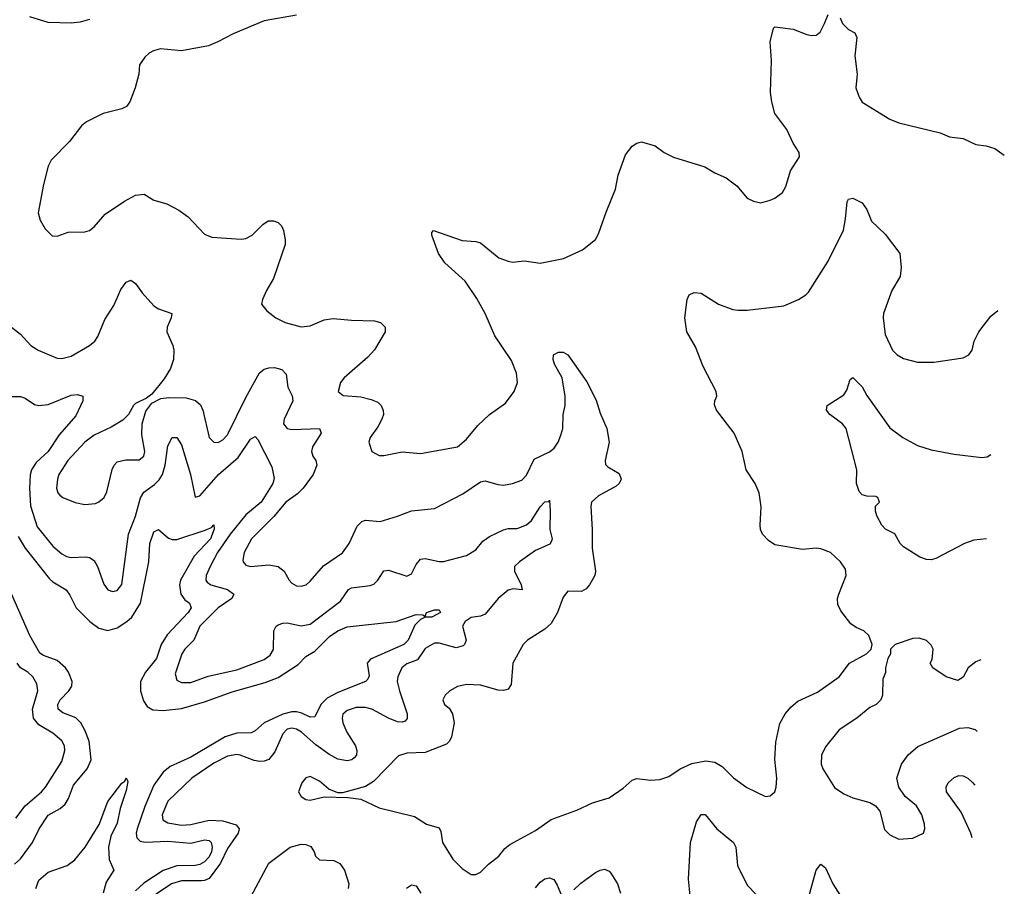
# Model space of a CAD drawing. Header units: inches. Extents: x 1843162 to 1959474, y 907081 to 1016326.
# Tile 666 of 684: x 1954466 to 1958748, y 995660 to 999427. Entities that reach past the tile are written whole.
import ezdxf

# ---------------------------------------------------------------- set-up
doc = ezdxf.new("R2010")
doc.units = ezdxf.units.IN
doc.header["$MEASUREMENT"] = 0
doc.layers.add('B9959', color=7, linetype='Continuous')

msp = doc.modelspace()

# ---------------------------------------------------------------- linework, layer by layer
at = {"layer": 'B9959', "color": 5}
for points, elevation in [([(1954770, 999428.2), (1954730, 999415.4), (1954690, 999412.2), (1954590, 999414.5), (1954510, 999438.6)], 560), ([(1955670, 999446.9), (1955530, 999422.4), (1955394.3, 999365.7), (1955328, 999330), (1955286.8, 999313.2), (1955170, 999291.3), (1955079.3, 999300.7), (1955048.2, 999291.8), (1955030, 999281.2), (1955010, 999264), (1954987.3, 999230), (1954984, 999190), (1954968, 999130), (1954944.9, 999070), (1954930.6, 999050), (1954910, 999039.6), (1954830, 999019.1), (1954756.9, 998983.1), (1954735.3, 998964.7), (1954682.9, 998897.1), (1954603.4, 998816.6), (1954590.4, 998789.6), (1954570.4, 998710), (1954547.1, 998587.1), (1954555.3, 998555.3), (1954576.9, 998516.9), (1954607.5, 998487.5), (1954630, 998486), (1954677.2, 998502.8), (1954750, 998504.9), (1954770, 998511), (1954790, 998526.8), (1954838.6, 998581.4), (1954921.6, 998638.4), (1954970, 998663.5), (1955008.1, 998668.1), (1955050, 998641.6), (1955106.2, 998626.2), (1955158.4, 998598.4), (1955199.3, 998570), (1955270, 998494), (1955302, 998482), (1955430, 998472.4), (1955450, 998475.8), (1955478, 998490), (1955523.3, 998536.7), (1955547.5, 998552.5), (1955570, 998552.7), (1955590, 998545.5), (1955605.5, 998530), (1955614, 998510), (1955621.3, 998470), (1955620.3, 998450), (1955570, 998301.2), (1955539.3, 998250), (1955522.8, 998210), (1955518, 998190), (1955540.7, 998160.7), (1955580.7, 998130), (1955620.7, 998110), (1955690, 998091.4), (1955730, 998095.9), (1955790, 998121.5), (1955830, 998128.5), (1955910, 998120.2), (1956010, 998118), (1956034.8, 998110), (1956056.3, 998090), (1956055.5, 998070), (1956010, 997992), (1955980, 997960), (1955878, 997870), (1955861.6, 997850), (1955850.8, 997810.8), (1955872.5, 997792.5), (1955950, 997787), (1955995.4, 997775.4), (1956023.4, 997763.4), (1956037.6, 997750), (1956047.6, 997727.6), (1956047.8, 997710), (1956041.3, 997690), (1956023.8, 997656.2), (1955990.3, 997610), (1955984.9, 997590), (1955997.3, 997550), (1956030, 997532.7), (1956050, 997532.4), (1956130, 997548.5), (1956210, 997540.3), (1956370, 997570.3), (1956410, 997603.7), (1956458, 997662), (1956510, 997710.7), (1956579.5, 997760.5), (1956616.2, 997810), (1956631.8, 997850), (1956626.3, 997890), (1956604.9, 997944.9), (1956532.2, 998052.2), (1956490, 998149.6), (1956454.8, 998214.8), (1956403, 998290), (1956315.6, 998370), (1956287, 998410), (1956258, 998490), (1956258, 998502), (1956266, 998510), (1956390, 998466.9), (1956450, 998463.1), (1956470, 998456.4), (1956550, 998392.2), (1956590, 998376.4), (1956610, 998373.4), (1956661.5, 998378.5), (1956730, 998368), (1956831.9, 998388.1), (1956913.4, 998426.6), (1956970, 998471.3), (1956984.1, 998495.9), (1957016.2, 998590), (1957058, 998690), (1957068.5, 998751.5), (1957101.4, 998838.6), (1957130, 998876.3), (1957150, 998890.6), (1957170, 998896.3), (1957230, 998878.4), (1957269.2, 998849.2), (1957310, 998828.9), (1957446.5, 998786.5), (1957490, 998760.5), (1957538.8, 998738.8), (1957584.9, 998704.9), (1957630, 998651.3), (1957658, 998638), (1957690, 998630.8), (1957730, 998642), (1957750, 998650.7), (1957783.9, 998676.1), (1957798.5, 998701.5), (1957818.9, 998770), (1957858, 998830), (1957856, 998850), (1957829.3, 998890), (1957802.7, 998950), (1957750, 999019), (1957737.6, 999070), (1957731.8, 999110), (1957735.1, 999250), (1957729.3, 999330), (1957744, 999390), (1957750, 999396), (1957830, 999386), (1957890, 999362), (1957910, 999357.3), (1957930, 999358.8), (1957946.8, 999373.2), (1957966, 999410), (1957982.7, 999450)], 580), ([(1958034.2, 999434.2), (1958044.9, 999410), (1958070, 999384), (1958098, 999370), (1958106.8, 999350), (1958098.7, 999270), (1958108.5, 999190), (1958103, 999130), (1958117.1, 999090), (1958130, 999068), (1958250, 998994.9), (1958290, 998978), (1958470, 998934.4), (1958510, 998918), (1958570, 998910.8), (1958624.9, 998884.9), (1958670, 998879.1), (1958706.9, 998866.9), (1958748.2, 998838.3)], 580), ([(1954430, 998090.7), (1954470, 998060.4), (1954514.3, 998010), (1954546.4, 997990), (1954630, 997954.9), (1954650, 997953.4), (1954690, 997964), (1954770, 998010.2), (1954793.8, 998030), (1954806.5, 998050), (1954836.9, 998123.1), (1954875.1, 998184.9), (1954906.5, 998253.5), (1954930, 998286), (1954950, 998294.9), (1954970, 998279.3), (1954999, 998239), (1955050, 998183.2), (1955070, 998170.2), (1955127.7, 998150), (1955124.9, 998130), (1955108.1, 998090), (1955106.9, 998070), (1955132.5, 998010), (1955137.1, 997990), (1955135.5, 997950), (1955122.3, 997910), (1955094.6, 997865.4), (1955040.5, 997799.5), (1955018.5, 997781.5), (1954970, 997758.4), (1954961.6, 997750), (1954939.3, 997710), (1954914.8, 997685.2), (1954864.8, 997655.2), (1954790, 997620.8), (1954750, 997590.7), (1954675, 997510), (1954636.9, 997450), (1954630.2, 997430), (1954627.1, 997390), (1954631.8, 997370), (1954640.2, 997360.2), (1954653.4, 997350), (1954707.4, 997327.4), (1954750, 997319.1), (1954795.7, 997324.3), (1954810, 997330.3), (1954833.5, 997350), (1954845.5, 997374.5), (1954869, 997471), (1954876.8, 997490), (1954890, 997504.9), (1954927.2, 997512.8), (1954986, 997514), (1955006, 997530), (1955010.4, 997550), (1954997.2, 997622.8), (1954998.5, 997670), (1955014.6, 997725.4), (1955040.8, 997759.2), (1955080.6, 997779.4), (1955115.4, 997784.6), (1955190, 997783.5), (1955231, 997771), (1955252.3, 997752.3), (1955263.2, 997730), (1955290, 997610.5), (1955310, 997590.3), (1955330, 997589.2), (1955350, 997599.7), (1955370, 997622.3), (1955450, 997783.9), (1955508.9, 997891.1), (1955530, 997907.3), (1955550, 997913.5), (1955574.2, 997914.2), (1955606, 997906), (1955625.4, 997885.4), (1955631.7, 997830), (1955651.7, 997791.7), (1955654.5, 997770), (1955615.8, 997690), (1955614.2, 997670), (1955630.1, 997650.1), (1955650, 997645.6), (1955770.6, 997650), (1955777.8, 997630), (1955740.2, 997570), (1955734.7, 997550), (1955741.3, 997530), (1955754.7, 997510), (1955758.5, 997490), (1955741.9, 997450), (1955699.5, 997390), (1955674.2, 997365.8), (1955624.3, 997330), (1955572.2, 997267.8), (1955474.8, 997170), (1955442.9, 997110), (1955437, 997077), (1955437.6, 997070), (1955450, 997054.9), (1955470, 997050.3), (1955550, 997057.3), (1955590, 997050.3), (1955617, 997030), (1955638.7, 996990), (1955650, 996977.6), (1955670, 996965.5), (1955690, 996964.4), (1955711.6, 996970), (1955730, 996985.3), (1955787.9, 997052.1), (1955870, 997109), (1955898.9, 997150), (1955934.5, 997225.5), (1955954.1, 997245.9), (1955970, 997251.3), (1956034, 997246), (1956110, 997268), (1956170, 997291.3), (1956270, 997301.5), (1956394, 997366), (1956470, 997417.6), (1956490, 997422), (1956545.6, 997405.6), (1956570, 997403.2), (1956609.2, 997410), (1956650, 997425.3), (1956670, 997447.2), (1956704.3, 997515.7), (1956770, 997548.8), (1956790, 997563.8), (1956807.9, 997590), (1956819.9, 997620.1), (1956828.4, 997650), (1956829.9, 997710), (1956838.4, 997750), (1956839.2, 997790), (1956825, 997870), (1956792.7, 997930), (1956786.3, 997950), (1956787.1, 997970), (1956810, 997982), (1956830, 997981.6), (1956850, 997970.5), (1956932.7, 997852.7), (1956972.9, 997772.8), (1956990, 997716.3), (1957019, 997650), (1957030.3, 997590), (1957011.8, 997510), (1957013.8, 997493.8), (1957023.6, 997483.6), (1957073.8, 997453.8), (1957081.6, 997430), (1957072.7, 997410), (1957060.5, 997399.5), (1956982.8, 997357.2), (1956953.4, 997330), (1956950.5, 997310), (1956956.5, 997210), (1956955.3, 997130), (1956970.2, 997029.8), (1956967.4, 997010), (1956944.4, 996970), (1956930, 996952.6), (1956910, 996941.7), (1956850, 996942), (1956830, 996916), (1956804.7, 996850), (1956777.4, 996802.6), (1956750, 996778), (1956675.3, 996730), (1956656.5, 996710), (1956610.2, 996630), (1956603.1, 996536.9), (1956590, 996516.2), (1956570, 996511.1), (1956547.8, 996512.2), (1956470, 996533.8), (1956410, 996537.4), (1956370, 996528.4), (1956337.1, 996510), (1956316.4, 996490), (1956306, 996470), (1956314.4, 996450), (1956333.4, 996433.4), (1956348.2, 996410), (1956356.1, 996370), (1956344.5, 996310), (1956334.9, 996290), (1956322.6, 996277.4), (1956230, 996241.1), (1956150, 996238.9), (1956113.1, 996226.9), (1956004.7, 996115.3), (1955970, 996092.8), (1955870, 996066), (1955850, 996066), (1955810, 996082), (1955770, 996116.2), (1955730, 996136.3), (1955710, 996131.6), (1955692.7, 996110), (1955679.1, 996070), (1955691, 996050), (1955710, 996037.3), (1955730, 996034), (1955790, 996048), (1955894, 996046), (1955950, 996039.1), (1956030, 996001.1), (1956182.6, 995962.6), (1956236, 995930), (1956290, 995913.4), (1956298.3, 995898.3), (1956304.4, 995850), (1956350, 995778), (1956390, 995736.3), (1956430, 995710.7), (1956450, 995710.6), (1956470, 995720.5), (1956504.7, 995755.2), (1956549.4, 995790), (1956576.3, 995823.7), (1956598, 995842), (1956710, 995902.6), (1956778, 995950), (1956889.3, 995990), (1956957.5, 996022.5), (1957030, 996043.8), (1957090, 996086), (1957130, 996120.5), (1957150, 996128), (1957210, 996120.5), (1957250, 996124.4), (1957290, 996136.3), (1957339.3, 996170), (1957390, 996194), (1957450, 996205.4), (1957490, 996199.7), (1957520.6, 996180.6), (1957570, 996130.5), (1957628.7, 996088.7), (1957710, 996050.6), (1957730, 996053.4), (1957749.6, 996070.4), (1957756.3, 996090), (1957758.3, 996130), (1957749.6, 996210.4), (1957754.5, 996285.5), (1957772.7, 996367.3), (1957795.1, 996410), (1957820.6, 996439.4), (1957850, 996463.8), (1957935.8, 996504.2), (1958029.5, 996570.5), (1958075.3, 996630), (1958149.3, 996670.7), (1958169.3, 996690.7), (1958174, 996710), (1958159.5, 996750), (1958137, 996770), (1958104.4, 996784.4), (1958080.7, 996800.7), (1958037.3, 996857.3), (1958024.5, 996884.5), (1958023.5, 996910), (1958028.4, 996930), (1958060.7, 997010), (1958058, 997038), (1958036, 997070), (1957992, 997110), (1957950, 997126), (1957930, 997129.6), (1957870, 997123.6), (1957750, 997143.6), (1957722.2, 997162.2), (1957696.2, 997190), (1957688, 997210), (1957686.3, 997230), (1957691.5, 997308.5), (1957682.6, 997370), (1957664.4, 997410), (1957626.2, 997470), (1957608.3, 997550), (1957574, 997630), (1957496, 997730), (1957488.1, 997751.9), (1957489.6, 997770.4), (1957498, 997790), (1957495.6, 997810), (1957438.7, 997918.7), (1957404.9, 998004.9), (1957367.6, 998070), (1957358.7, 998130), (1957369.3, 998210), (1957377.2, 998230), (1957398.9, 998241.1), (1957430, 998237.6), (1957506, 998190), (1957567.1, 998167.1), (1957590, 998163.8), (1957630, 998163.8), (1957790, 998183.1), (1957853.2, 998210), (1957885.2, 998230), (1957897.1, 998242.9), (1957982.7, 998377.3), (1958048.2, 998511.8), (1958058.3, 998561.7), (1958064.6, 998635.4), (1958070, 998646.8), (1958090, 998650.5), (1958130.5, 998630), (1958150, 998601), (1958170.4, 998550.4), (1958230, 998494.8), (1958294, 998410), (1958299.3, 998350), (1958294.9, 998310), (1958259.5, 998250), (1958223.5, 998150), (1958220.7, 998130), (1958230, 998058.8), (1958262.6, 997990), (1958282.4, 997970), (1958310, 997954), (1958370, 997938), (1958442, 997938), (1958570, 997957.3), (1958594, 997970), (1958609, 997990), (1958617.2, 998030), (1958637.2, 998070), (1958690, 998138), (1958719.5, 998162.4)], 560), ([(1958671.3, 997169.5), (1958615.5, 997164.5), (1958575.5, 997150), (1958450, 997084), (1958430, 997078.3), (1958410, 997079.7), (1958380.9, 997090), (1958310, 997135.1), (1958295.1, 997150), (1958271.8, 997191.8), (1958231.9, 997211.9), (1958216, 997230), (1958194, 997270), (1958188, 997290), (1958188.4, 997311.6), (1958206, 997330), (1958198, 997350), (1958190, 997354), (1958150, 997355.3), (1958130, 997362), (1958116.5, 997376.5), (1958106, 997410), (1958107.3, 997470), (1958060.9, 997650), (1958045.1, 997670), (1957989.6, 997710), (1957975.1, 997730), (1957978.4, 997750), (1958050, 997796.3), (1958063.5, 997816.5), (1958077.2, 997862.8), (1958090, 997870.7), (1958130, 997830.4), (1958150, 997793), (1958250, 997652.4), (1958307, 997610), (1958370, 997576.3), (1958430, 997556.2), (1958530, 997537.6), (1958650, 997523.2), (1958673.5, 997526.5), (1958689.1, 997536.5)], 540), ([(1954370, 997789.1), (1954470, 997789.1), (1954490, 997781.1), (1954530, 997753.4), (1954550, 997749.1), (1954590, 997754), (1954690, 997794.3), (1954717, 997797), (1954741, 997790), (1954740.5, 997770), (1954710, 997705.1), (1954637.8, 997622.2), (1954589.5, 997550), (1954538.6, 997501.4), (1954518, 997470), (1954512.4, 997447.6), (1954509.3, 997390.7), (1954513.3, 997313.3), (1954542.5, 997222.5), (1954610, 997138.6), (1954650, 997104.5), (1954670, 997093.8), (1954690, 997089.4), (1954752, 997092), (1954770, 997088.2), (1954790, 997075.3), (1954805, 997050), (1954832.7, 996972.7), (1954850, 996948.2), (1954870, 996940.4), (1954890, 996944.9), (1954910, 996971), (1954940.2, 997190), (1954970, 997268.4), (1954991.3, 997348.7), (1955006.5, 997373.5), (1955053.1, 997406.9), (1955072.8, 997427.2), (1955086.7, 997450), (1955098.7, 997490), (1955110, 997574), (1955129, 997611), (1955150, 997610.4), (1955170, 997579.1), (1955209.5, 997450), (1955230, 997350.7), (1955250, 997356.5), (1955330.6, 997450), (1955416.7, 997523.3), (1955470, 997604), (1955490, 997615.3), (1955501.6, 997601.6), (1955563.5, 997483.5), (1955572.5, 997432.5), (1955567.7, 997410), (1955515.8, 997330), (1955450, 997274.6), (1955381.2, 997190), (1955326.8, 997110), (1955294.1, 997050), (1955277.8, 997010), (1955275.2, 996990), (1955281.4, 996981.4), (1955297, 996970), (1955370.3, 996950), (1955397.2, 996930), (1955389.1, 996910), (1955330, 996870.4), (1955250.1, 996790), (1955224.3, 996730), (1955183.8, 996690), (1955171, 996670), (1955143, 996583), (1955150, 996556.3), (1955170, 996544.9), (1955210, 996545.8), (1955286.4, 996573.6), (1955410, 996601), (1955530, 996644.8), (1955555.7, 996664.3), (1955570, 996688.5), (1955572, 996770), (1955581.1, 996790), (1955590, 996796.9), (1955610, 996803.8), (1955630, 996804.6), (1955690, 996791.8), (1955730, 996798.6), (1955861.5, 996898.5), (1955896.9, 996950), (1955910, 996956.8), (1955990, 996967.3), (1956006.4, 996973.6), (1956023.5, 996990), (1956050, 997031.6), (1956070, 997033.4), (1956150, 997008.2), (1956170, 997018), (1956190, 997058.4), (1956210, 997082), (1956230, 997084.6), (1956290, 997071.3), (1956310, 997072.2), (1956410, 997096.9), (1956450, 997122.4), (1956480.8, 997159.2), (1956510, 997180.2), (1956570, 997209.2), (1956590, 997215.2), (1956630, 997215), (1956670, 997231.1), (1956691.6, 997250), (1956730, 997309.2), (1956750, 997331.6), (1956767.3, 997332.7), (1956770, 997338), (1956773.6, 997290), (1956771.2, 997210), (1956781.5, 997170), (1956779.6, 997160.4), (1956772.5, 997147.5), (1956710, 997119), (1956640.1, 997070), (1956618.7, 997050), (1956617.9, 997030), (1956647.8, 996970), (1956651, 996949), (1956613, 996953), (1956590, 996946.6), (1956546.6, 996910), (1956490, 996842.9), (1956470, 996833.4), (1956430, 996828.2), (1956403.2, 996810), (1956392.2, 996790), (1956407.6, 996730), (1956400.3, 996710), (1956394.5, 996705.5), (1956364, 996696), (1956290, 996717.2), (1956270, 996715.9), (1956230, 996694), (1956196.1, 996643.9), (1956150, 996626.3), (1956128.4, 996610), (1956110.1, 996570), (1956108.5, 996550), (1956117.5, 996510), (1956151.2, 996410), (1956151.4, 996388.6), (1956142.6, 996377.4), (1956130, 996372.5), (1956110, 996374.7), (1956070, 996390.4), (1955997.6, 996430), (1955970, 996437.3), (1955930, 996437), (1955890, 996424.1), (1955872, 996408), (1955868.1, 996390), (1955871.9, 996370), (1955889.7, 996329.7), (1955927.2, 996270), (1955933.1, 996250), (1955931, 996230), (1955921.6, 996218.4), (1955911, 996209), (1955890, 996205.6), (1955850, 996212.2), (1955810, 996233.6), (1955754.9, 996274.9), (1955692.5, 996330), (1955670, 996343), (1955650, 996347.6), (1955630, 996342.2), (1955610, 996322.6), (1955576.2, 996243.8), (1955549.5, 996210.5), (1955530, 996202.9), (1955510, 996201.7), (1955486.3, 996206.3), (1955425.2, 996230), (1955410, 996232.5), (1955370, 996224.9), (1955310, 996194.3), (1955215.6, 996130), (1955110.2, 996030), (1955086, 995970), (1955089.1, 995949.1), (1955110, 995934.8), (1955170, 995924.7), (1955210, 995928.8), (1955290, 995947.6), (1955350, 995944.7), (1955407.5, 995927.5), (1955420.4, 995910), (1955416.9, 995890), (1955370, 995823.4), (1955339.1, 995760.9), (1955290, 995694.2), (1955270, 995684.3), (1955257, 995683), (1955170, 995683.7), (1955126.5, 995670), (1954996.8, 995583.2)], 540), ([(1954459.9, 997179.9), (1954490, 997129.3), (1954596.4, 996996.4), (1954610, 996983.2), (1954668.4, 996948.4), (1954684.9, 996924.9), (1954711.5, 996870), (1954771.6, 996810), (1954810, 996781.3), (1954850, 996771.8), (1954890, 996783.1), (1954931.8, 996810), (1954953.8, 996830), (1954992.3, 996890), (1955028, 997070), (1955032, 997150), (1955050, 997200.3), (1955070, 997210.3), (1955113.2, 997173.2), (1955130, 997167.2), (1955150, 997167.4), (1955272.3, 997207.7), (1955300.2, 997219.8), (1955310, 997230.4), (1955312.1, 997212), (1955296.1, 997170), (1955224.8, 997095.2), (1955166.2, 996990), (1955161.4, 996970), (1955167.4, 996930), (1955184.7, 996904.7), (1955204.5, 996890), (1955212.1, 996870), (1955198.8, 996850), (1955107.3, 996752.7), (1955082.2, 996710), (1955061.8, 996650), (1955013.1, 996590), (1954991.3, 996550), (1954991.7, 996510), (1955005.3, 996465.3), (1955021.1, 996441.1), (1955046, 996426), (1955090, 996423.3), (1955170, 996432.4), (1955270, 996462), (1955390, 996505.3), (1955534.2, 996545.7), (1955590, 996566.9), (1955676.8, 996623.2), (1955710, 996658.8), (1955750, 996682.4), (1955813.8, 996746.2), (1955850, 996769.6), (1955890, 996787.3), (1956104, 996810), (1956190, 996840.8), (1956219.3, 996839.3), (1956230, 996832), (1956235.1, 996850), (1956270, 996861.5), (1956290, 996860.7), (1956295.8, 996850), (1956258.8, 996830), (1956230, 996829.7), (1956210, 996819.5), (1956185.4, 996794.6), (1956156.4, 996730), (1956137.3, 996710), (1955992.5, 996647.5), (1955976.9, 996630), (1955986.1, 996573.9), (1955980.2, 996559.8), (1955970.2, 996549.8), (1955850, 996501.8), (1955803.3, 996476.7), (1955775.2, 996450), (1955750, 996396.4), (1955730, 996394.3), (1955692.9, 996412.9), (1955670, 996418.4), (1955650, 996418.2), (1955610, 996407.8), (1955529.8, 996370.2), (1955490, 996335.3), (1955473.1, 996326.9), (1955410, 996325.4), (1955360.1, 996310), (1955210, 996221.5), (1955120, 996180), (1955090, 996156.3), (1955050, 996098.7), (1955010, 996006.8), (1954977.4, 995910), (1954973.1, 995890), (1954975.1, 995870), (1954990, 995855.6), (1955011.7, 995851.8), (1955110, 995856.4), (1955210, 995847.1), (1955270, 995862.1), (1955280.8, 995860.7), (1955290, 995859), (1955299, 995850), (1955302.8, 995830), (1955300.2, 995810), (1955290, 995787.8), (1955270, 995766.2), (1955250, 995753.8), (1955230, 995749.4), (1955150, 995747.9), (1955090, 995728.7), (1955006.8, 995673.2), (1954970, 995639.8)], 520), ([(1954444.3, 995755.7), (1954470, 995778.6), (1954522.3, 995850), (1954550.4, 995910), (1954590, 995968.8), (1954642.6, 995997.4), (1954663.7, 996016.3), (1954678.5, 996041.5), (1954700.8, 996099.2), (1954760.2, 996170), (1954777.8, 996210), (1954767.9, 996290), (1954750, 996337.7), (1954732.2, 996370), (1954710, 996391.4), (1954654.2, 996414.2), (1954634, 996430), (1954632.5, 996450), (1954642.6, 996470), (1954680.2, 996510), (1954692.7, 996530), (1954694.4, 996550), (1954679.1, 996590), (1954666, 996610), (1954630, 996641), (1954570, 996662.2), (1954553.6, 996673.6), (1954510, 996750), (1954430.8, 996930.8)], 520), ([(1958378, 996738), (1958350, 996737.2), (1958274, 996710), (1958254, 996690), (1958254, 996670), (1958242, 996650), (1958232, 996610), (1958231.6, 996588.4), (1958219.6, 996560.4), (1958218, 996490), (1958211, 996470), (1958191, 996450), (1958163.8, 996436.2), (1958107.3, 996390), (1958030, 996339.5), (1957970, 996266), (1957953.7, 996230), (1957951.8, 996190), (1957959.5, 996170), (1958010, 996088.5), (1958050, 996061.3), (1958090, 996043.8), (1958163.4, 996023.4), (1958188.7, 996008.7), (1958206.4, 995986.4), (1958226.9, 995906.9), (1958250, 995884), (1958290, 995864.9), (1958350, 995868.4), (1958397.2, 995890), (1958402.7, 995910), (1958400.9, 995930), (1958389.3, 995970), (1958366, 996010), (1958317.2, 996050), (1958289.2, 996090), (1958280.9, 996130), (1958300.7, 996190), (1958330, 996230.6), (1958372.7, 996267.3), (1958553, 996347), (1958590, 996350.3), (1958620.8, 996340.8), (1958630.7, 996332)], 560), ([(1958645.8, 996644), (1958624.4, 996635.6), (1958590.7, 996609.3), (1958570, 996568.7), (1958546, 996554), (1958495.3, 996570), (1958438, 996610), (1958426, 996630), (1958434.6, 996645.4), (1958439, 996690), (1958430, 996708), (1958410, 996728), (1958378, 996738)], 560), ([(1954450, 995955.8), (1954489.8, 996010), (1954560.7, 996070), (1954578.3, 996090), (1954650, 996202), (1954662.5, 996250), (1954660.7, 996270), (1954650, 996292.1), (1954610, 996325.7), (1954550, 996361.4), (1954526.8, 996390), (1954522.3, 996430), (1954544.5, 996510), (1954540.4, 996540.4), (1954523.1, 996570), (1954501.5, 996590), (1954469.9, 996609.9), (1954455.5, 996630)], 540), ([(1958608.3, 995870.4), (1958603, 995890), (1958561.2, 995981.2), (1958496.8, 996070), (1958494.8, 996090), (1958503.5, 996110), (1958530, 996132.3), (1958550, 996140.7), (1958570, 996140.2), (1958590, 996129.2), (1958610, 996110.2), (1958619.4, 996098.6)], 540), ([(1954537, 995650), (1954550, 995685.8), (1954590, 995720.9), (1954673.1, 995750), (1954706, 995774), (1954750.7, 995829.3), (1954812.3, 995927.7), (1954850, 996028.4), (1954910, 996108.4), (1954923, 996117), (1954930, 996131.3), (1954935.9, 996115.9), (1954930, 996075.8), (1954902.9, 995997.1), (1954890, 995934.6), (1954863, 995877), (1954852.3, 995830), (1954855.8, 995775.8), (1954876.4, 995730), (1954842.5, 995677.5), (1954829.8, 995630)], 480), ([(1957381.8, 995618.2), (1957375, 995690), (1957383.8, 995850), (1957410, 995939.3), (1957430, 995972.2), (1957447.9, 995972.1), (1957498, 995910), (1957570.2, 995850), (1957580.6, 995830), (1957588.3, 995750), (1957630, 995664.9), (1957670, 995623.2)], 540), ([(1955450, 995572.6), (1955550, 995760.8), (1955642.4, 995830), (1955690, 995843.2), (1955710, 995842), (1955732.7, 995832.7), (1955747.2, 995810), (1955752.4, 995790), (1955770, 995774), (1955832.1, 995772.1), (1955858.2, 995758.2), (1955878.4, 995730), (1955897, 995670), (1955895.3, 995650)], 540), ([(1957896.3, 995610), (1957929.8, 995730), (1957950, 995756.3), (1957970, 995739.3), (1958002.8, 995670), (1958053.8, 995590)], 540), ([(1956875.9, 995644.1), (1956906.4, 995673.6), (1956970, 995720.3), (1956990, 995730.3), (1957010, 995734), (1957030, 995725.5), (1957036.9, 995716.9), (1957066, 995670), (1957078.5, 995630)], 540), ([(1956710, 995653.4), (1956730, 995676.9), (1956750, 995691.7), (1956770, 995696.4), (1956788.6, 995688.6), (1956804.4, 995664.4), (1956826.4, 995610)], 540), ([(1956149, 995651), (1956170, 995665.4), (1956190, 995661.8), (1956210.8, 995630)], 540)]:
    msp.add_lwpolyline(points, dxfattribs=dict(at, elevation=elevation))

doc.saveas('drawing.dxf')
